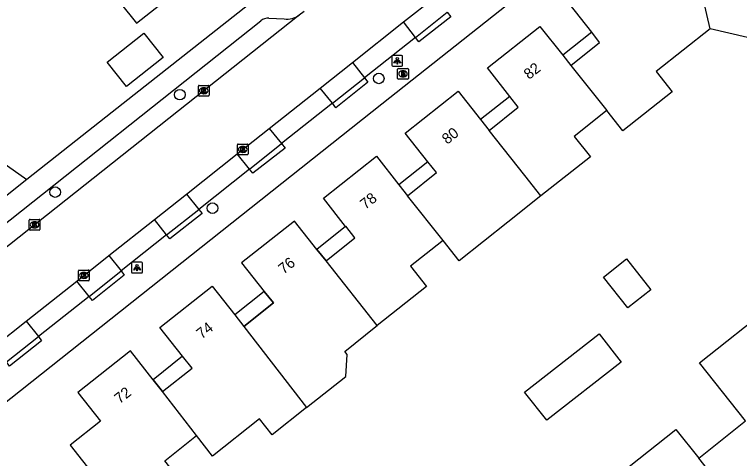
# Model space of a CAD drawing. Extents: x 159628 to 160723, y 388176 to 389416.
# Drawn here: x 160116.7 to 160184.1, y 388676.2 to 388717.4 of the extents above; entities that cross this region are included whole.
import ezdxf

# ---------------------------------------------------------------- set-up
doc = ezdxf.new("R2010")
doc.units = 0
for name, color, linetype in [('IMGEO_Boom', 7, 'Continuous'), ('IMGEO_Brandkraan', 7, 'Continuous'), ('IMGEO_Houtwal', 7, 'Continuous'), ('IMGEO_Kolk', 7, 'Continuous'), ('IMGEO_Lichtpunt', 7, 'Continuous'), ('IMGEO_Pand', 7, 'Continuous'), ('IMGEO_Pand_nummerreeks', 7, 'Continuous'), ('IMGEO_Pand_overbouw', 7, 'Continuous'), ('IMGEO_Parkeervlak_open', 7, 'Continuous'), ('IMGEO_Rijbaan_lokaal_gesloten', 7, 'Continuous'), ('IMGEO_Voetpad_open', 7, 'Continuous')]:
    doc.layers.add(name, color=color, linetype=linetype)

msp = doc.modelspace()

# ---------------------------------------------------------------- linework, layer by layer
at = {"layer": 'IMGEO_Boom'}
for centre in [(160150.563, 388711.45), (160132.088, 388709.944), (160120.509, 388700.9), (160135.123, 388699.407)]:
    msp.add_circle(centre, 0.489, dxfattribs=at)
at = {"layer": 'IMGEO_Brandkraan'}
for p, q in [((160152.314, 388711.449), (160152.314, 388712.301)), ((160152.389, 388712.375), (160153.241, 388712.375)), ((160152.802, 388712.155), (160152.827, 388712.155)), ((160153.315, 388712.301), (160153.315, 388711.449)), ((160152.825, 388711.595), (160152.8, 388711.595)), ((160153.241, 388711.375), (160152.389, 388711.375))]:
    msp.add_line(p, q, dxfattribs=at)
for points in [[(160152.314, 388711.449), (160152.314, 388712.301)], [(160152.389, 388712.375), (160153.241, 388712.375)], [(160152.662, 388712.075), (160152.662, 388711.675), (160152.875, 388711.675)], [(160152.893, 388712.075), (160152.662, 388712.075)], [(160153.315, 388712.301), (160153.315, 388711.449)], [(160152.841, 388711.994), (160152.787, 388711.994), (160152.787, 388711.918)], [(160152.787, 388711.918), (160152.84, 388711.918)], [(160152.849, 388711.842), (160152.787, 388711.842), (160152.787, 388711.761)], [(160152.787, 388711.761), (160152.849, 388711.761)], [(160153.241, 388711.375), (160152.389, 388711.375)]]:
    msp.add_lwpolyline(points, dxfattribs=at)
for centre, radius, start, end in [((160152.391, 388712.299), 0.0765, 91.55205, 178.44795), ((160152.391, 388712.299), 0.0765, 91.55205, 178.44795), ((160152.897, 388711.93), 0.145, 59.4692, 91.53667), ((160153.239, 388712.299), 0.0765, 1.55205, 88.44795), ((160153.239, 388712.299), 0.0765, 1.55205, 88.44795), ((160152.391, 388711.451), 0.0765, 181.55205, 268.44795), ((160152.391, 388711.451), 0.0765, 181.55205, 268.44795), ((160152.842, 388711.956), 0.0379, 267.82845, 90.93552), ((160152.85, 388711.801), 0.0404, 269.87594, 90.50774), ((160152.881, 388711.926), 0.251, 268.66757, 293.53466), ((160152.922, 388711.977), 0.0922, 285.51372, 58.15012), ((160152.927, 388711.785), 0.105, 301.31148, 78.98903), ((160153.239, 388711.451), 0.0765, 271.55205, 358.44795), ((160153.239, 388711.451), 0.0765, 271.55205, 358.44795)]:
    msp.add_arc(centre, radius, start, end, dxfattribs=at)
for centre, major_axis, ratio, start_param, end_param in [((160152.801, 388711.875), (-0.387, 0.002), 0.722429, 4.712389, 7.853982), ((160152.826, 388711.875), (-0.39, 0.002), 0.717154, 1.570796, 4.712389)]:
    msp.add_ellipse(centre, major_axis=major_axis, ratio=ratio, start_param=start_param, end_param=end_param, dxfattribs=at)
at = {"layer": 'IMGEO_Houtwal'}
msp.add_lwpolyline([(160111.625, 388706.461), (160117.888, 388702.055)], dxfattribs=at)
at = {"layer": 'IMGEO_Kolk'}
for p, q in [((160133.813, 388709.881), (160133.813, 388710.733)), ((160133.888, 388710.807), (160134.74, 388710.807)), ((160134.814, 388710.733), (160134.814, 388709.881)), ((160134.301, 388710.587), (160134.326, 388710.587)), ((160134.74, 388709.807), (160133.888, 388709.807)), ((160134.324, 388710.027), (160134.299, 388710.027)), ((160137.511, 388705.362), (160138.363, 388705.362)), ((160137.436, 388704.436), (160137.436, 388705.288)), ((160137.924, 388705.142), (160137.949, 388705.142)), ((160138.437, 388705.288), (160138.437, 388704.436)), ((160138.363, 388704.362), (160137.511, 388704.362)), ((160137.947, 388704.582), (160137.922, 388704.582)), ((160118.099, 388697.436), (160118.099, 388698.288)), ((160118.174, 388698.362), (160119.026, 388698.362)), ((160118.587, 388698.142), (160118.612, 388698.142)), ((160119.1, 388698.288), (160119.1, 388697.436)), ((160119.026, 388697.362), (160118.174, 388697.362)), ((160118.61, 388697.582), (160118.585, 388697.582)), ((160122.676, 388692.742), (160122.676, 388693.594)), ((160122.751, 388693.668), (160123.603, 388693.668)), ((160123.164, 388693.448), (160123.189, 388693.448)), ((160123.677, 388693.594), (160123.677, 388692.742)), ((160123.603, 388692.668), (160122.751, 388692.668)), ((160123.187, 388692.888), (160123.162, 388692.888))]:
    msp.add_line(p, q, dxfattribs=at)
for points in [[(160133.813, 388709.881), (160133.813, 388710.733)], [(160133.888, 388710.807), (160134.74, 388710.807)], [(160134.814, 388710.733), (160134.814, 388709.881)], [(160134.134, 388710.507), (160134.257, 388710.507), (160134.257, 388710.356), (160134.387, 388710.507), (160134.551, 388710.507), (160134.405, 388710.356), (160134.558, 388710.107), (160134.406, 388710.107), (160134.321, 388710.271), (160134.257, 388710.204), (160134.257, 388710.107), (160134.134, 388710.107), (160134.134, 388710.507)], [(160134.74, 388709.807), (160133.888, 388709.807)], [(160137.511, 388705.362), (160138.363, 388705.362)], [(160137.436, 388704.436), (160137.436, 388705.288)], [(160137.757, 388705.062), (160137.88, 388705.062), (160137.88, 388704.911), (160138.01, 388705.062), (160138.174, 388705.062), (160138.028, 388704.911), (160138.181, 388704.662), (160138.029, 388704.662), (160137.944, 388704.826), (160137.88, 388704.759), (160137.88, 388704.662), (160137.757, 388704.662), (160137.757, 388705.062)], [(160138.437, 388705.288), (160138.437, 388704.436)], [(160138.363, 388704.362), (160137.511, 388704.362)], [(160118.099, 388697.436), (160118.099, 388698.288)], [(160118.174, 388698.362), (160119.026, 388698.362)], [(160118.42, 388698.062), (160118.543, 388698.062), (160118.543, 388697.911), (160118.673, 388698.062), (160118.837, 388698.062), (160118.691, 388697.911), (160118.844, 388697.662), (160118.692, 388697.662), (160118.607, 388697.826), (160118.543, 388697.759), (160118.543, 388697.662), (160118.42, 388697.662), (160118.42, 388698.062)], [(160119.1, 388698.288), (160119.1, 388697.436)], [(160119.026, 388697.362), (160118.174, 388697.362)], [(160122.676, 388692.742), (160122.676, 388693.594)], [(160122.751, 388693.668), (160123.603, 388693.668)], [(160122.997, 388693.368), (160123.12, 388693.368), (160123.12, 388693.217), (160123.25, 388693.368), (160123.414, 388693.368), (160123.268, 388693.217), (160123.421, 388692.968), (160123.269, 388692.968), (160123.184, 388693.132), (160123.12, 388693.065), (160123.12, 388692.968), (160122.997, 388692.968), (160122.997, 388693.368)], [(160123.677, 388693.594), (160123.677, 388692.742)], [(160123.603, 388692.668), (160122.751, 388692.668)]]:
    msp.add_lwpolyline(points, dxfattribs=at)
for centre, start, end in [((160133.89, 388710.731), 91.55205, 178.44795), ((160133.89, 388710.731), 91.55205, 178.44795), ((160134.738, 388710.731), 1.55205, 88.44795), ((160134.738, 388710.731), 1.55205, 88.44795), ((160133.89, 388709.883), 181.55205, 268.44795), ((160133.89, 388709.883), 181.55205, 268.44795), ((160134.738, 388709.883), 271.55205, 358.44795), ((160134.738, 388709.883), 271.55205, 358.44795), ((160137.513, 388705.286), 91.55205, 178.44795), ((160137.513, 388705.286), 91.55205, 178.44795), ((160138.361, 388705.286), 1.55205, 88.44795), ((160138.361, 388705.286), 1.55205, 88.44795), ((160137.513, 388704.438), 181.55205, 268.44795), ((160137.513, 388704.438), 181.55205, 268.44795), ((160138.361, 388704.438), 271.55205, 358.44795), ((160138.361, 388704.438), 271.55205, 358.44795), ((160118.176, 388698.286), 91.55205, 178.44795), ((160118.176, 388698.286), 91.55205, 178.44795), ((160119.024, 388698.286), 1.55205, 88.44795), ((160119.024, 388698.286), 1.55205, 88.44795), ((160118.176, 388697.438), 181.55205, 268.44795), ((160118.176, 388697.438), 181.55205, 268.44795), ((160119.024, 388697.438), 271.55205, 358.44795), ((160119.024, 388697.438), 271.55205, 358.44795), ((160122.753, 388693.592), 91.55205, 178.44795), ((160122.753, 388693.592), 91.55205, 178.44795), ((160123.601, 388693.592), 1.55205, 88.44795), ((160123.601, 388693.592), 1.55205, 88.44795), ((160122.753, 388692.744), 181.55205, 268.44795), ((160122.753, 388692.744), 181.55205, 268.44795), ((160123.601, 388692.744), 271.55205, 358.44795), ((160123.601, 388692.744), 271.55205, 358.44795)]:
    msp.add_arc(centre, 0.0765, start, end, dxfattribs=at)
for centre, major_axis, ratio, start_param, end_param in [((160134.3, 388710.307), (-0.387, 0.002), 0.722429, 4.712389, 7.853982), ((160134.325, 388710.307), (-0.39, 0.002), 0.717154, 1.570796, 4.712389), ((160137.923, 388704.862), (-0.387, 0.002), 0.722429, 4.712389, 7.853982), ((160137.948, 388704.862), (-0.39, 0.002), 0.717154, 1.570796, 4.712389), ((160118.586, 388697.862), (-0.387, 0.002), 0.722429, 4.712389, 7.853982), ((160118.611, 388697.862), (-0.39, 0.002), 0.717154, 1.570796, 4.712389), ((160123.163, 388693.168), (-0.387, 0.002), 0.722429, 4.712389, 7.853982), ((160123.188, 388693.168), (-0.39, 0.002), 0.717154, 1.570796, 4.712389)]:
    msp.add_ellipse(centre, major_axis=major_axis, ratio=ratio, start_param=start_param, end_param=end_param, dxfattribs=at)
at = {"layer": 'IMGEO_Lichtpunt'}
for p, q in [((160151.788, 388713.489), (160151.788, 388712.682)), ((160151.788, 388713.489), (160151.788, 388712.682)), ((160152.69, 388713.584), (160151.882, 388713.584)), ((160152.69, 388713.584), (160151.882, 388713.584)), ((160152.784, 388712.682), (160152.784, 388713.489)), ((160152.784, 388712.682), (160152.784, 388713.489)), ((160151.882, 388712.588), (160152.69, 388712.588)), ((160151.882, 388712.588), (160152.69, 388712.588)), ((160127.614, 388694.293), (160127.614, 388693.486)), ((160127.614, 388694.293), (160127.614, 388693.486)), ((160128.516, 388694.388), (160127.708, 388694.388)), ((160128.516, 388694.388), (160127.708, 388694.388)), ((160128.61, 388693.486), (160128.61, 388694.293)), ((160128.61, 388693.486), (160128.61, 388694.293)), ((160127.708, 388693.392), (160128.516, 388693.392)), ((160127.708, 388693.392), (160128.516, 388693.392))]:
    msp.add_line(p, q, dxfattribs=at)
for points in [[(160152.162, 388713.153), (160152.201, 388713.125), (160152.013, 388712.863), (160151.975, 388712.89), (160152.162, 388713.153)], [(160152.264, 388713.105), (160152.311, 388713.105), (160152.311, 388712.783), (160152.264, 388712.783), (160152.264, 388713.105)], [(160152.374, 388713.125), (160152.412, 388713.152), (160152.599, 388712.89), (160152.56, 388712.862), (160152.374, 388713.125)], [(160127.988, 388693.957), (160128.027, 388693.929), (160127.839, 388693.667), (160127.801, 388693.694), (160127.988, 388693.957)], [(160128.09, 388693.909), (160128.137, 388693.909), (160128.137, 388693.587), (160128.09, 388693.587), (160128.09, 388693.909)], [(160128.2, 388693.929), (160128.238, 388693.956), (160128.425, 388693.694), (160128.386, 388693.666), (160128.2, 388693.929)]]:
    msp.add_lwpolyline(points, dxfattribs=at)
for centre in [(160152.287, 388713.287), (160128.113, 388694.091)]:
    msp.add_circle(centre, 0.0994, dxfattribs=at)
for centre, start, end in [((160151.882, 388713.489), 90, 180), ((160151.882, 388713.489), 90, 180), ((160152.69, 388713.489), 0, 90), ((160152.69, 388713.489), 0, 90), ((160151.882, 388712.682), 180, 270), ((160151.882, 388712.682), 180, 270), ((160152.69, 388712.682), 270, 0), ((160152.69, 388712.682), 270, 360), ((160127.708, 388694.293), 90, 180), ((160127.708, 388694.293), 90, 180), ((160128.516, 388694.293), 0, 90), ((160128.516, 388694.293), 0, 90), ((160127.708, 388693.486), 180, 270), ((160127.708, 388693.486), 180, 270), ((160128.516, 388693.486), 270, 0), ((160128.516, 388693.486), 270, 360)]:
    msp.add_arc(centre, 0.0946, start, end, dxfattribs=at)
at = {"layer": 'IMGEO_Pand'}
for points in [[(160133.116, 388720.582), (160136.224, 388723.048), (160134.517, 388725.21), (160131.478, 388729.06), (160129.01, 388732.154), (160128.463, 388731.753), (160126.93, 388733.712), (160126.585, 388733.476), (160123.933, 388731.271), (160121.955, 388733.734), (160121.278, 388733.199), (160118.111, 388730.695), (160123.243, 388724.245), (160121.07, 388722.53), (160123.76, 388719.14), (160125.15, 388720.244), (160128.066, 388716.575), (160133.116, 388720.582)], [(160168.403, 388712.664), (160171.055, 388714.781), (160170.342, 388715.731), (160168.238, 388718.412), (160173.228, 388722.373), (160175.355, 388719.746), (160179.715, 388723.147)], [(160181.336, 388716.043), (160179.715, 388723.147)], [(160160.827, 388706.615), (160163.526, 388708.77), (160162.742, 388709.77), (160160.664, 388712.422), (160165.531, 388716.284), (160167.648, 388713.617), (160168.403, 388712.664)], [(160130.538, 388713.404), (160127.137, 388710.705), (160125.345, 388712.963), (160128.747, 388715.662), (160130.538, 388713.404)], [(160181.336, 388716.043), (160176.331, 388712.087), (160177.822, 388710.206), (160173.236, 388706.574), (160171.738, 388708.462)], [(160193.047, 388710.904), (160187.329, 388712.212), (160187.863, 388714.55), (160181.336, 388716.043)], [(160168.403, 388712.664), (160171.738, 388708.462)], [(160153.246, 388700.562), (160155.931, 388702.705), (160155.122, 388703.722), (160153.013, 388706.376), (160157.936, 388710.263), (160160.019, 388707.635), (160160.827, 388706.615)], [(160171.738, 388708.462), (160171.622, 388708.37), (160168.721, 388706.072), (160170.218, 388704.183), (160165.632, 388700.551)], [(160165.632, 388700.551), (160164.135, 388702.44), (160160.827, 388706.615)], [(160145.666, 388694.509), (160148.336, 388696.642), (160147.512, 388697.732), (160147.482, 388697.708), (160145.424, 388700.34), (160150.347, 388704.22), (160152.434, 388701.586), (160153.246, 388700.562)], [(160156.531, 388696.418), (160153.246, 388700.562)], [(160165.632, 388700.551), (160162.543, 388698.105), (160158.028, 388694.529), (160156.531, 388696.418)], [(160145.666, 388694.509), (160144.82, 388695.576), (160142.727, 388698.216), (160137.827, 388694.319), (160139.922, 388691.682), (160140.781, 388690.609), (160138.031, 388688.413)], [(160156.531, 388696.418), (160156.414, 388696.325), (160153.513, 388694.028), (160155.01, 388692.139), (160150.424, 388688.507)], [(160173.695, 388690.153), (160171.436, 388693.007), (160173.568, 388694.695), (160175.827, 388691.842), (160173.695, 388690.153)], [(160150.424, 388688.507), (160145.666, 388694.509)], [(160130.469, 388682.376), (160133.22, 388684.572), (160132.342, 388685.672), (160130.226, 388688.323), (160135.106, 388692.177), (160137.182, 388689.505), (160138.031, 388688.413)], [(160180.288, 388676.212), (160184.636, 388679.653), (160180.363, 388685.053), (160187.079, 388690.367), (160190.366, 388691.168), (160191.806, 388685.26)], [(160143.863, 388680.909), (160147.495, 388683.786), (160147.645, 388685.815), (160147.406, 388686.116), (160150.306, 388688.414), (160150.424, 388688.507)], [(160138.031, 388688.413), (160143.863, 388680.909)], [(160166.16, 388679.715), (160164.109, 388682.341), (160171.038, 388687.753), (160173.089, 388685.127), (160166.16, 388679.715)], [(160130.469, 388682.376), (160129.604, 388683.486), (160127.508, 388686.176), (160122.616, 388682.305), (160124.729, 388679.633), (160121.905, 388677.4), (160125.006, 388673.478), (160127.487, 388670.341), (160126.699, 388669.717), (160129.347, 388666.374), (160133.073, 388669.324), (160130.426, 388672.668), (160132.182, 388674.059), (160130.686, 388675.949), (160133.649, 388678.295)], [(160133.649, 388678.295), (160130.469, 388682.376)], [(160143.863, 388680.909), (160140.663, 388678.374), (160139.494, 388679.85), (160135.13, 388676.394), (160133.649, 388678.295)], [(160171.119, 388673.288), (160173.83, 388675.434), (160178.161, 388678.862), (160180.288, 388676.212)], [(160186.483, 388668.375), (160180.288, 388676.212)]]:
    msp.add_lwpolyline(points, dxfattribs=at)
at = {"layer": 'IMGEO_Pand_overbouw'}
for points in [[(160167.648, 388713.617), (160168.403, 388712.664), (160171.055, 388714.781), (160170.342, 388715.731)], [(160162.742, 388709.77), (160160.019, 388707.635), (160160.827, 388706.615), (160163.526, 388708.77)], [(160155.122, 388703.722), (160152.434, 388701.586), (160153.246, 388700.562), (160155.931, 388702.705)], [(160144.82, 388695.576), (160145.666, 388694.509), (160148.336, 388696.642), (160147.512, 388697.732), (160147.482, 388697.708)], [(160139.922, 388691.682), (160137.182, 388689.505), (160138.031, 388688.413), (160140.781, 388690.609)], [(160129.604, 388683.486), (160130.469, 388682.376), (160133.22, 388684.572), (160132.342, 388685.672)]]:
    msp.add_lwpolyline(points, close=True, dxfattribs=at)
at = {"layer": 'IMGEO_Parkeervlak_open'}
for points in [[(160153.975, 388715.258), (160152.872, 388716.695)], [(160148.116, 388712.927), (160149.234, 388711.499)], [(160146.258, 388709.139), (160145.108, 388710.543)], [(160140.4, 388706.812), (160141.535, 388705.394)], [(160138.561, 388703.035), (160137.417, 388704.448)], [(160132.7, 388700.709), (160133.838, 388699.29)], [(160130.859, 388696.928), (160129.729, 388698.354)], [(160125.504, 388695.005), (160126.635, 388693.579)], [(160123.653, 388691.214), (160122.521, 388692.641)], [(160117.817, 388688.912), (160118.949, 388687.484)]]:
    msp.add_lwpolyline(points, dxfattribs=at)
at = {"layer": 'IMGEO_Rijbaan_lokaal_gesloten'}
for points in [[(160152.872, 388716.695), (160155.799, 388719.014)], [(160143.646, 388717.671), (160143.177, 388717.325)], [(160143.177, 388717.325), (160085.885, 388671.953)], [(160148.116, 388712.927), (160152.872, 388716.695)], [(160145.108, 388710.543), (160148.116, 388712.927)], [(160140.4, 388706.812), (160145.108, 388710.543)], [(160137.417, 388704.448), (160140.4, 388706.812)], [(160132.7, 388700.709), (160137.417, 388704.448)], [(160129.729, 388698.354), (160132.7, 388700.709)], [(160125.504, 388695.005), (160129.729, 388698.354)], [(160122.521, 388692.641), (160125.504, 388695.005)], [(160117.817, 388688.912), (160122.521, 388692.641)], [(160114.92, 388686.617), (160117.817, 388688.912)]]:
    msp.add_lwpolyline(points, dxfattribs=at)
at = {"layer": 'IMGEO_Voetpad_open'}
for points in [[(160173.521, 388727.014), (160150.851, 388709.051), (160094.032, 388664.03)], [(160141.571, 388720.763), (160125.808, 388708.311), (160117.888, 388702.055)], [(160156.924, 388717.596), (160157.256, 388717.174), (160154.299, 388714.833), (160153.975, 388715.258)], [(160153.975, 388715.258), (160156.924, 388717.596)], [(160086.598, 388673.317), (160086.793, 388674.715), (160087.01, 388675.096), (160139.612, 388716.804)], [(160140.358, 388717.046), (160141.772, 388716.983)], [(160153.975, 388715.258), (160149.234, 388711.499)], [(160149.234, 388711.499), (160149.555, 388711.088), (160149.36, 388710.933), (160146.591, 388708.735), (160146.258, 388709.139)], [(160146.258, 388709.139), (160149.234, 388711.499)], [(160146.258, 388709.139), (160141.535, 388705.394)], [(160141.535, 388705.394), (160141.859, 388704.99), (160138.878, 388702.645), (160138.561, 388703.035)], [(160138.561, 388703.035), (160141.535, 388705.394)], [(160138.561, 388703.035), (160133.838, 388699.29)], [(160117.888, 388702.055), (160113.699, 388698.746)], [(160133.838, 388699.29), (160134.15, 388698.902), (160131.172, 388696.547), (160130.859, 388696.928)], [(160130.859, 388696.928), (160133.838, 388699.29)], [(160130.859, 388696.928), (160126.635, 388693.579)], [(160126.635, 388693.579), (160126.927, 388693.185), (160123.964, 388690.834), (160123.653, 388691.214)], [(160123.653, 388691.214), (160126.635, 388693.579)], [(160123.653, 388691.214), (160118.949, 388687.484)], [(160118.949, 388687.484), (160119.246, 388687.104), (160116.278, 388684.736), (160115.979, 388685.129)], [(160115.979, 388685.129), (160118.949, 388687.484)]]:
    msp.add_lwpolyline(points, dxfattribs=at)
for centre, radius, start, end in [((160140.311, 388715.921), 1.126, 87.58342, 128.36237), ((160142.084, 388718.76), 1.804, 260.05328, 307.30807)]:
    msp.add_arc(centre, radius, start, end, dxfattribs=at)

# ---------------------------------------------------------------- texts
at = {"layer": 'IMGEO_Pand_nummerreeks'}
for s, rotation, p in [('82', 38.43401, (160164.525, 388711.299)), ('80', 38.2965, (160156.92, 388705.281)), ('78', 38.24493, (160149.322, 388699.235)), ('76', 38.4913, (160141.731, 388693.234)), ('74', 38.30223, (160134.116, 388687.215)), ('72', 38.35379, (160126.502, 388681.196))]:
    msp.add_text(s, height=1, rotation=rotation, dxfattribs=at).set_placement(p)

doc.saveas('drawing.dxf')
